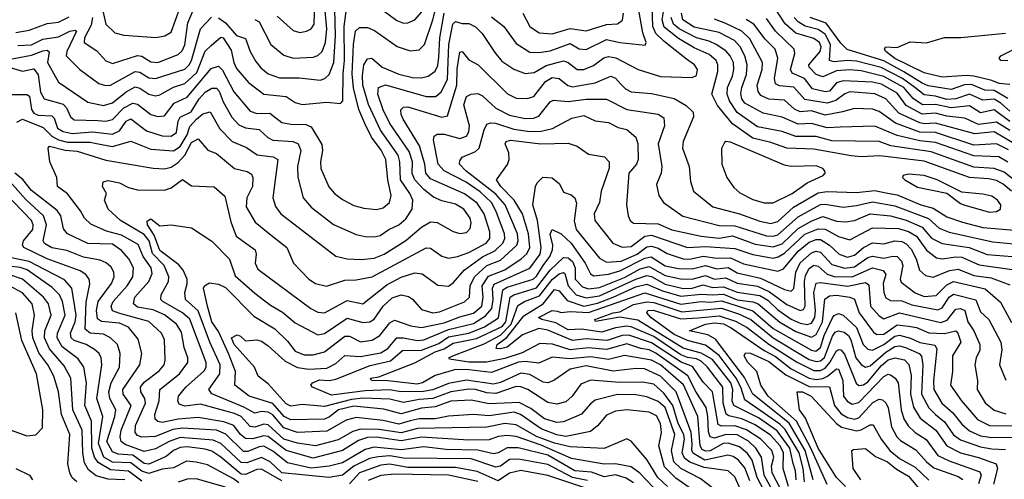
# Model space of a CAD drawing. Extents: x 1308313 to 1441400, y 959662 to 1036319.
# Tile 292 of 656: x 1351463 to 1355830, y 992897 to 994936. Entities that reach past the tile are written whole.
import ezdxf

# ---------------------------------------------------------------- set-up
doc = ezdxf.new("R2010")
doc.units = 0

msp = doc.modelspace()

# ---------------------------------------------------------------- linework, layer by layer
at = {"layer": '0CON10XD'}
for points in [[(1352605, 994951.3), (1352675, 994888.2), (1352705, 994878.9), (1352735, 994884.1), (1352755.6, 994894.4), (1352768.7, 994915), (1352774, 995065)], [(1351425, 994722.7), (1351475, 994707.7), (1351525, 994717.9), (1351545, 994691.5), (1351555, 994614.3), (1351571.3, 994585), (1351655, 994560.4), (1351669.8, 994545), (1351687.8, 994505), (1351705, 994492), (1351808.8, 994488.8), (1351845.2, 994484.8), (1351875, 994492.5), (1351925.2, 994545), (1351965, 994565.2), (1351985, 994561.2), (1352045, 994514.8), (1352075, 994506.5), (1352105, 994508.8), (1352148.3, 994565), (1352205, 994591.3), (1352311.5, 994718.5), (1352345, 994729.8), (1352362, 994712), (1352413.1, 994615), (1352485, 994529.2), (1352515, 994519.6), (1352571.6, 994521.6), (1352625, 994480), (1352665, 994471.6), (1352731.2, 994471.2), (1352755, 994459.6), (1352802.2, 994382.2), (1352806.3, 994355), (1352796.9, 994305), (1352797.8, 994275), (1352833.9, 994193.9), (1352859.1, 994165), (1352895, 994137.5), (1352945, 994111.8), (1352989.7, 994099.7), (1353045, 994093.1), (1353075, 994100.9), (1353102.9, 994125), (1353110.8, 994155), (1353095.4, 994225), (1353086.8, 994315), (1353066.5, 994356.5), (1353023.2, 994415), (1352993.7, 994475), (1352967.5, 994537.5), (1352942.9, 994632.9), (1352937.9, 994695), (1352943.9, 994825), (1352952.7, 994885), (1352969.6, 994900.4), (1353005, 994901.4), (1353037, 994887), (1353136.9, 994816.9), (1353195, 994798.1), (1353235, 994802.4), (1353257.7, 994825), (1353295.8, 994935), (1353319.7, 995035)], [(1351821.1, 995021.1), (1351845.3, 994915), (1351885, 994877.3), (1351925, 994867.4), (1352067.1, 994857.1), (1352106.5, 994863.5), (1352135, 994880), (1352173.3, 994986.7)], [(1352311.7, 994821.7), (1352355, 994858), (1352365, 994855.3), (1352400.9, 994800.9), (1352412.2, 994745), (1352425, 994719.3), (1352477.1, 994657.1), (1352545, 994605.2), (1352644.4, 994594.4), (1352685, 994568.8), (1352715, 994559.5), (1352825, 994569.7), (1352885.5, 994564.5), (1352896, 994575), (1352897, 994695), (1352903.8, 994755), (1352901.2, 994905), (1352915, 995006.2)], [(1355861.7, 994175), (1355825, 994206.6), (1355795, 994222.4), (1355760.1, 994230.1), (1355675.5, 994235), (1355475, 994308.5), (1355278.3, 994331.7), (1355195, 994327.1), (1355151.3, 994331.3), (1354985, 994361.2), (1354865, 994365.2), (1354795, 994390.6), (1354715, 994409.3), (1354625, 994473.8), (1354558, 994555), (1354533.3, 994605), (1354559.8, 994705), (1354559.5, 994735), (1354551.7, 994755), (1354521.1, 994781.1), (1354455, 994810.6), (1354385, 994851.9), (1354321.8, 994901.8), (1354312.4, 994935), (1354326.2, 995015)], [(1351426.6, 994603.4), (1351495, 994603.3), (1351506.1, 994596.1), (1351515, 994537.8), (1351525, 994521), (1351545, 994512.3), (1351605, 994509.6), (1351615, 994498.5), (1351631.1, 994455), (1351655, 994438.9), (1351695, 994430.2), (1351785, 994438.5), (1351875, 994427.4), (1351905, 994442.3), (1351935.2, 994485), (1351955, 994496.3), (1352025, 994443.1), (1352095, 994420.6), (1352135, 994419.3), (1352158.7, 994435), (1352166.3, 994485), (1352175, 994503.3), (1352223.8, 994526.2), (1352258.6, 994585), (1352285, 994614.4), (1352315, 994632), (1352335, 994631.4), (1352348.2, 994618.2), (1352365, 994571.1), (1352403.1, 994503.1), (1352435, 994469.5), (1352465, 994456), (1352525, 994448.6), (1352562.8, 994412.8), (1352585, 994401), (1352675, 994395.6), (1352698.2, 994385), (1352710.2, 994355), (1352694.3, 994285), (1352696.6, 994236.6), (1352719.7, 994145), (1352755, 994104), (1352855, 994027.8), (1352955, 993983.4), (1352995, 993973.2), (1353035, 993972.1), (1353061.4, 993978.6), (1353099.6, 994005), (1353145, 994026.2), (1353175, 994052.4), (1353203.9, 994095), (1353206, 994135), (1353192.9, 994165), (1353152.3, 994225), (1353149.3, 994305), (1353141.1, 994335), (1353063.2, 994445), (1353009.4, 994559.4), (1352984.9, 994645.1), (1352982.6, 994687.4), (1352989.2, 994735), (1353005, 994762.1), (1353025, 994764.6), (1353070.9, 994725), (1353145, 994694), (1353205, 994679.8), (1353245, 994677.2), (1353275, 994684.3), (1353305, 994707.8), (1353317.3, 994732.7), (1353321.3, 994768.7), (1353326.8, 994855), (1353345.3, 994964.7)], [(1351449.6, 994480.4), (1351475.3, 994494.7), (1351567, 994457), (1351605, 994418.2), (1351635, 994402.6), (1351675, 994392.9), (1351775, 994391.6), (1351804.1, 994385.9), (1351875, 994373.1), (1351955, 994397.3), (1352045, 994361.2), (1352145, 994354.2), (1352175, 994373), (1352205.7, 994425), (1352218.1, 994461.9), (1352247.4, 994495), (1352275, 994518.2), (1352307.3, 994527.3), (1352350.8, 994450.8), (1352405, 994395.8), (1352468.9, 994368.9), (1352515.9, 994335.9), (1352587.7, 994327.7), (1352607.2, 994315), (1352585.9, 994145), (1352596.6, 994106.6), (1352621.2, 994075), (1352865, 993886.4), (1352915, 993874.2), (1352977.8, 993872.2), (1353035, 993877.8), (1353080, 993895), (1353175, 993955.7), (1353245, 994014.8), (1353285, 994038.6), (1353315, 994036.7), (1353385, 993996.1), (1353415, 993987.7), (1353445, 993992.1), (1353461.1, 994008.9), (1353465.3, 994034.7), (1353460.8, 994055), (1353432.8, 994095), (1353395, 994117.5), (1353335, 994132), (1353298.3, 994148.3), (1353255, 994181.9), (1353215.3, 994225.3), (1353203, 994253), (1353204.6, 994305), (1353190.7, 994350.7), (1353104.2, 994475), (1353074.5, 994535), (1353051.3, 994605), (1353054.8, 994635.2), (1353085, 994645.9), (1353265, 994594.8), (1353308.6, 994595), (1353332, 994615), (1353359.6, 994670.4), (1353366.1, 994825), (1353384.1, 994915.9), (1353395, 994928), (1353425, 994918.8), (1353455, 994918.4), (1353485, 994903.5), (1353513.5, 994875), (1353569.6, 994789.6), (1353601.9, 994751.9), (1353655, 994716.8), (1353705, 994697.3), (1353745, 994701), (1353798.3, 994731.7), (1353875, 994752.9), (1353895, 994745.9), (1353935, 994714), (1353964.3, 994714.3), (1354007.2, 994732.8), (1354053.1, 994766.9), (1354075, 994772.7), (1354106.2, 994766.2), (1354205.7, 994715), (1354305, 994683), (1354445, 994678.5), (1354465, 994688.6), (1354468.5, 994715), (1354455.4, 994735), (1354420.9, 994760.9), (1354319.6, 994839.6), (1354284, 994875), (1354270.4, 994905), (1354267.6, 994995)], [(1351785.4, 994945), (1351779.4, 994910.6), (1351750.4, 994855), (1351749.3, 994835), (1351805, 994796.8), (1351845, 994753.2), (1351875, 994741.4), (1351985, 994776), (1352005, 994773.5), (1352045, 994748.7), (1352075, 994746), (1352165, 994781.5), (1352182.8, 994797.2), (1352195.5, 994824.5), (1352208, 994922), (1352235, 994983.8)], [(1352345, 994944), (1352375, 994922.3), (1352425, 994866), (1352465, 994852.8), (1352485.2, 994795), (1352509.8, 994749.8), (1352531.8, 994721.8), (1352565.5, 994695.5), (1352615, 994678.1), (1352702.7, 994677.3), (1352795, 994667.1), (1352815.5, 994675), (1352835, 994691.8), (1352856.3, 994745), (1352863.5, 994865), (1352859.9, 994979.9)], [(1352505, 994936.8), (1352525, 994925.3), (1352576.6, 994825), (1352635, 994777.8), (1352675, 994764.8), (1352765, 994768.8), (1352785, 994777.2), (1352804.1, 994795), (1352819.2, 994835), (1352825.7, 994895), (1352817.2, 994975)], [(1353045, 994998.3), (1353135, 994932.4), (1353165, 994920.6), (1353185, 994920.9), (1353215, 994935.3), (1353248.5, 994971.5)], [(1353555, 994948.8), (1353610.6, 994905), (1353665, 994830), (1353725, 994791.9), (1353765, 994790), (1353815, 994797.8), (1353905, 994830.4), (1353945, 994806.9), (1353975, 994803.9), (1354065, 994847.2), (1354125, 994833.7), (1354236.8, 994823.2), (1354240.8, 994835), (1354227.1, 994877.1), (1354207.2, 994985)], [(1353694.6, 994965), (1353725.6, 994905.6), (1353766.8, 994876.8), (1353825, 994872.1), (1353905, 994896.5), (1353975, 994885.6), (1354065, 994913.8), (1354115, 994917.5), (1354136, 994934), (1354141.4, 994965)], [(1355845, 994303.7), (1355805, 994327), (1355695, 994332.2), (1355525, 994390.8), (1355455, 994397.6), (1355355, 994422.2), (1355255, 994463.4), (1355101.9, 994458.1), (1355045, 994456.5), (1354975, 994475.1), (1354915, 994472.8), (1354845, 994502.8), (1354760.9, 994520.9), (1354679.4, 994565), (1354665.2, 994585), (1354661.8, 994608.2), (1354665.5, 994635), (1354687.2, 994692.8), (1354689.6, 994735), (1354679.6, 994775), (1354658.6, 994815), (1354632.7, 994842.7), (1354565, 994878.9), (1354455, 994902), (1354404.8, 994935), (1354397.8, 994965)], [(1355855, 994484.3), (1355785, 994536.2), (1355725, 994521.7), (1355675, 994554), (1355594.7, 994545.3), (1355525, 994559.3), (1355467.7, 994557.7), (1355425, 994586), (1355384, 994635), (1355295, 994683.8), (1355195, 994708.6), (1355145, 994713), (1355085, 994708.6), (1355025, 994682.2), (1354995, 994692.3), (1354964.8, 994725), (1354963.4, 994735), (1355013.5, 994795), (1355018, 994815), (1355011, 994835), (1354985, 994851.8), (1354905, 994875.4), (1354857.6, 994917.6), (1354814.3, 994985)], [(1351445, 994879.4), (1351505, 994889.5), (1351585, 994918.5), (1351635.5, 994925), (1351681.8, 994948.2)], [(1351455, 994820.8), (1351515, 994824), (1351565, 994849.7), (1351635, 994860.2), (1351685, 994884.8), (1351709.4, 994889.4), (1351714.4, 994885), (1351672.2, 994795), (1351669.4, 994775), (1351729.6, 994715), (1351813.1, 994653.1), (1351843.5, 994643.5), (1351865, 994645.7), (1351975, 994705.8), (1351995, 994702.2), (1352035, 994677.3), (1352065, 994674.1), (1352195, 994715.6), (1352215, 994734.8), (1352224.6, 994755), (1352264.8, 994895), (1352313.7, 994946.3)], [(1355885.4, 994215), (1355829.9, 994259.9), (1355785.5, 994275.5), (1355695, 994280.9), (1355505, 994348.9), (1355326, 994376), (1355275, 994394.8), (1355065, 994397.9), (1354995, 994417.8), (1354905, 994416.8), (1354845, 994439.5), (1354735, 994460.6), (1354645, 994524.5), (1354610.4, 994575), (1354600.4, 994605), (1354602.3, 994635), (1354624.2, 994685), (1354630, 994715), (1354628.9, 994745), (1354614.1, 994775), (1354595, 994797.6), (1354552.6, 994825), (1354520.5, 994840.5), (1354464.8, 994855), (1354387.3, 994895), (1354362.1, 994915), (1354352.7, 994945)], [(1355848.2, 994358.2), (1355795, 994385.4), (1355695, 994379.4), (1355525, 994435.5), (1355455, 994436.7), (1355346.7, 994476.7), (1355275, 994528.7), (1355245, 994539), (1355165, 994540.9), (1355112.9, 994527.1), (1355035, 994512), (1354975, 994530.6), (1354925, 994526.8), (1354899.3, 994539.3), (1354855, 994578.9), (1354785, 994582.5), (1354749.9, 994599.9), (1354737.5, 994617.5), (1354734.5, 994644.5), (1354756.6, 994715), (1354757.5, 994745), (1354700.7, 994850.7), (1354665.2, 994885), (1354595, 994919.2), (1354545, 994937.2)], [(1355900.8, 994370.8), (1355785, 994438.8), (1355699.4, 994429.4), (1355525, 994475.9), (1355475, 994473.3), (1355455, 994478.2), (1355361.6, 994521.6), (1355305, 994584.1), (1355255, 994606.4), (1355144.3, 994615), (1355122.7, 994607.3), (1355082.7, 994577.3), (1355044.9, 994564.9), (1354945, 994581.6), (1354896.8, 994636.8), (1354832.7, 994642.7), (1354815, 994650.3), (1354810.3, 994675), (1354826.1, 994765), (1354813.1, 994805), (1354769.1, 994849.1), (1354718.3, 994915), (1354685, 994936.3)], [(1355855, 994444.2), (1355795, 994480.4), (1355715, 994470.9), (1355655, 994498.9), (1355575, 994507.4), (1355525, 994521.1), (1355465, 994516.9), (1355394.2, 994554.2), (1355355, 994609), (1355285, 994649.5), (1355245, 994658.9), (1355115.6, 994664.4), (1355085, 994655.2), (1355055, 994618.3), (1355035, 994615.2), (1354979.2, 994629.2), (1354944.3, 994675), (1354888.4, 994698.4), (1354881.5, 994715), (1354900.2, 994785), (1354897.6, 994805), (1354814.7, 994884.7), (1354775, 994941)], [(1355855, 994529.9), (1355815, 994565.5), (1355785, 994583.3), (1355735, 994578.7), (1355675, 994605.1), (1355615, 994584.2), (1355575, 994581.2), (1355525, 994596.1), (1355475, 994602.7), (1355433.5, 994635), (1355379.1, 994675), (1355283.9, 994723.9), (1355175, 994751.6), (1355135, 994754.9), (1355075, 994749), (1355055, 994754.2), (1355058.8, 994825), (1355035, 994870.7), (1355005, 994891.4), (1354947, 994907), (1354915.6, 994925.6), (1354898.2, 994945)], [(1355845, 994585.9), (1355785, 994621), (1355743.5, 994623.5), (1355685, 994648.1), (1355653.1, 994646.9), (1355595, 994625.5), (1355492.5, 994642.5), (1355465, 994653.6), (1355385, 994704.6), (1355295, 994752.3), (1355133.7, 994803.7), (1355105, 994831.2), (1355040.2, 994920.2), (1354969.5, 994945)], [(1355855, 994648.1), (1355807.4, 994652.6), (1355775, 994666.1), (1355694.6, 994684.6), (1355662.3, 994687.7), (1355555, 994680.8), (1355475, 994699.3), (1355345, 994764), (1355304.6, 994795), (1355298.1, 994805), (1355303.3, 994815), (1355355, 994812.5), (1355412.6, 994837.4), (1355485, 994833.6), (1355565, 994856.9), (1355636.6, 994856.6), (1355835, 994875.3)], [(1351365, 994750.4), (1351515, 994778.3), (1351565, 994798.1), (1351585, 994800), (1351593.1, 994793.1), (1351586.1, 994745), (1351635, 994658.2), (1351765, 994569.5), (1351835, 994555.2), (1351875, 994567), (1351935, 994615.8), (1351975, 994637.5), (1351995, 994632), (1352035, 994605.6), (1352065, 994598), (1352085, 994602.3), (1352145, 994635.8), (1352195, 994652.2), (1352248.6, 994701.4), (1352284.7, 994795.3), (1352311.7, 994821.7)], [(1354297.8, 992835), (1354213.5, 992923.5), (1354175, 992952.9), (1354105, 992965.5), (1354055, 992963.7), (1353910.3, 992989.7), (1353775, 993049), (1353665, 993087.2), (1353625, 993090.7), (1353585, 993086.1), (1353545, 993071.4), (1353455, 993069.9), (1353245, 993084.5), (1353155, 993067.5), (1353045, 993083.8), (1353005, 993081.9), (1352965, 993069.3), (1352895, 993024.3), (1352765, 992990.1), (1352645, 993025.4), (1352565, 993087.4), (1352545, 993090.1), (1352495, 993076.7), (1352465, 993077.6), (1352441.5, 993095), (1352412.5, 993135), (1352368.8, 993151.2), (1352255, 993171.4), (1352165, 993164), (1352095, 993149.1), (1352075, 993153.8), (1352063.8, 993163.8), (1352061.9, 993185), (1352081.2, 993245), (1352083.8, 993295), (1352171.4, 993365), (1352208.6, 993415), (1352209, 993435), (1352191.7, 993481.7), (1352180, 993550), (1352158.3, 993585), (1352105, 993626.9), (1352055, 993648.6), (1351985, 993660.5), (1351967.1, 993675), (1351973.1, 993705), (1352036, 993775), (1352049.7, 993810.3), (1352045.9, 993835), (1352010.1, 993885), (1351988.3, 993938.3), (1351915, 993980.3), (1351847.3, 993997.3), (1351778.2, 994028.2), (1351750.3, 994055), (1351733, 994087), (1351675, 994162.5), (1351630, 994195), (1351627.1, 994235), (1351596.4, 994305), (1351589.1, 994365), (1351595.4, 994374.6), (1351665, 994356.2), (1351717.6, 994352.4), (1351845, 994312.9), (1352055, 994276.6), (1352105, 994273.4), (1352135, 994281.6), (1352165, 994302.4), (1352195.4, 994334.6), (1352225, 994390.1), (1352255, 994406.7), (1352296.5, 994356.5), (1352335, 994342), (1352416.2, 994276.2), (1352471.9, 994261.9), (1352491, 994251), (1352497.1, 994235), (1352495.6, 994195), (1352470.2, 994145), (1352467.6, 994105), (1352506.9, 994036.9), (1352570.9, 993985), (1352647.1, 993925), (1352677.3, 993855), (1352745.4, 993785), (1352775, 993765.9), (1352823.6, 993753.6), (1352905, 993779.5), (1352955, 993781.7), (1353025.5, 993795), (1353265, 993924.1), (1353285, 993922.7), (1353335, 993887.2), (1353365, 993878.4), (1353404.7, 993884.7), (1353455, 993902.2), (1353531.1, 993945), (1353547.4, 993965), (1353548.6, 993995), (1353522.4, 994075), (1353491.6, 994121.6), (1353435, 994163.3), (1353285, 994229.5), (1353263.6, 994255), (1353259.3, 994295), (1353236.3, 994376.3), (1353163, 994495), (1353154.3, 994515), (1353153.8, 994536.2), (1353165, 994547.7), (1353185, 994549.5), (1353335, 994503), (1353360.9, 994509.1), (1353401, 994645), (1353403.1, 994716.9), (1353415, 994791.9), (1353425, 994794.4), (1353455, 994757.3), (1353495.9, 994735.9), (1353626.3, 994606.3), (1353665, 994586.7), (1353713.8, 994586.2), (1353743.5, 994595), (1353795, 994661.7), (1353825, 994678.7), (1353855, 994675.2), (1353893.9, 994643.9), (1353915, 994638), (1354015, 994654.8), (1354084.7, 994684.7), (1354105, 994675.9), (1354129.6, 994649.6), (1354149.1, 994629.1), (1354175, 994615.8), (1354265, 994608.5), (1354365, 994586.1), (1354419.1, 994555), (1354449.6, 994525), (1354451.8, 994505), (1354405.9, 994395), (1354402.7, 994365), (1354431.8, 994285), (1354437.9, 994217.9), (1354451.8, 994175), (1354536.9, 994105), (1354655, 994073.8), (1354745, 994041.3), (1354795, 994031.8), (1354825, 994040.3), (1354895, 994103.7), (1355005, 994167.8), (1355045, 994173.2), (1355175, 994168.6), (1355255, 994177.8), (1355305, 994168), (1355355, 994159.4), (1355459.6, 994115), (1355515, 994100.2), (1355575, 994060.9), (1355645, 994036.8), (1355735, 994014.3), (1355875, 994002.2)], [(1355845, 994752.5), (1355814.5, 994754.5), (1355807.5, 994765), (1355815, 994775.4), (1355885, 994810)], [(1354335.6, 992865.6), (1354293.8, 992905), (1354244.9, 992984.9), (1354175, 993065.8), (1354155, 993077.1), (1354055, 993033.5), (1353905, 993040.4), (1353835, 993057.2), (1353755, 993086.2), (1353665, 993138.8), (1353615, 993144.6), (1353535, 993128.4), (1353227.1, 993122.9), (1353155, 993103.5), (1353057.7, 993117.7), (1352975, 993118.9), (1352940.4, 993109.6), (1352875, 993072.5), (1352775, 993044.9), (1352695, 993057.9), (1352635, 993075.1), (1352565, 993139.1), (1352545, 993141.9), (1352505, 993127.7), (1352485, 993130.8), (1352445.6, 993175), (1352415, 993188.8), (1352265, 993230.9), (1352195, 993221.2), (1352169.8, 993229.8), (1352163.4, 993245), (1352167.3, 993265), (1352200.2, 993305), (1352281.3, 993378.7), (1352289.8, 993395), (1352289.3, 993415), (1352216.9, 993606.9), (1352185.4, 993635.4), (1352097.8, 993685), (1352089.4, 993695), (1352089.8, 993715), (1352123, 993775), (1352124.4, 993795), (1352104.2, 993845), (1352052.1, 993897.9), (1352036.9, 993955), (1352015, 993982.2), (1351909.1, 994045), (1351854.8, 994094.8), (1351839.2, 994135), (1351848, 994165), (1351829.7, 994195), (1351833.2, 994216.8), (1351855, 994222.3), (1351905, 994211.6), (1351945, 994191.1), (1351985, 994180.3), (1352105, 994178.8), (1352135, 994189.2), (1352185, 994226.2), (1352225, 994199.1), (1352325, 994194.5), (1352373.2, 994153.2), (1352398.7, 994038.7), (1352422.9, 993975), (1352506.7, 993915), (1352511.8, 993895), (1352506.5, 993855), (1352519.1, 993829.1), (1352754.5, 993654.5), (1352785, 993638.2), (1352815, 993635.3), (1352915, 993689.8), (1352985.2, 993674.8), (1353091.1, 993758.9), (1353155, 993793.7), (1353215, 993813.3), (1353248.5, 993808.5), (1353318, 993758), (1353365, 993753.6), (1353385, 993768.2), (1353434.9, 993825.1), (1353515, 993884.4), (1353570.1, 993909.9), (1353606.2, 993945), (1353615.2, 993965), (1353612.4, 993985), (1353576.5, 994085), (1353555.1, 994125.1), (1353505, 994172.2), (1353442.7, 994215), (1353345.3, 994265), (1353319, 994295), (1353298.1, 994401.9), (1353301.7, 994418.3), (1353315, 994428.2), (1353345, 994427.6), (1353415, 994408.4), (1353445, 994418.7), (1353455, 994438.6), (1353457.9, 994465), (1353432.7, 994557.3), (1353444.6, 994595.4), (1353465, 994605.3), (1353495, 994608.1), (1353515, 994598.3), (1353575, 994543.4), (1353635, 994511.6), (1353705, 994497), (1353741, 994499), (1353765, 994507.9), (1353815, 994571.3), (1353830.9, 994579.1), (1353895, 994572.6), (1353975, 994583.1), (1354065, 994582.6), (1354155, 994536.9), (1354295, 994516.8), (1354320.3, 994500.3), (1354323.3, 994465), (1354294.8, 994385), (1354310.8, 994285), (1354307.8, 994255), (1354287.7, 994205), (1354297.5, 994155), (1354318.5, 994125), (1354403.9, 994063.9), (1354565, 994022), (1354635, 994020.7), (1354775, 993976.7), (1354805, 993975.4), (1354825, 993981.4), (1354915, 994061.2), (1355015, 994115.7), (1355035, 994118), (1355115.5, 994104.5), (1355175, 994110.7), (1355245, 994128.3), (1355345, 994109.4), (1355493.2, 994053.2), (1355541.2, 994011.2), (1355585, 993993.3), (1355779.7, 993950.3), (1355935, 993934.9)], [(1354471.8, 992831.8), (1354372.5, 992902.5), (1354322.5, 992952.5), (1354297.9, 993045), (1354309.5, 993105), (1354304.8, 993145), (1354287.8, 993177.8), (1354255, 993194.4), (1354155, 993205.7), (1354105, 993199.8), (1354065, 993181.2), (1354026.1, 993133.9), (1353995, 993108.9), (1353885, 993086.7), (1353845, 993093.9), (1353775, 993120.5), (1353683.9, 993185), (1353655.3, 993195.3), (1353545, 993179), (1353475, 993184.9), (1353365, 993177), (1353305.3, 993164.7), (1353235, 993164.7), (1353195, 993155.9), (1353145, 993141.1), (1353075, 993158.1), (1352955, 993171.6), (1352910.8, 993159.2), (1352825, 993111), (1352695, 993103.9), (1352635, 993125.4), (1352585, 993182.3), (1352565, 993194.6), (1352535, 993197.9), (1352505, 993190.8), (1352457.2, 993217.2), (1352315, 993276.7), (1352302.2, 993295), (1352350.7, 993365), (1352351.7, 993405), (1352306.3, 993505), (1352255, 993643.6), (1352197.9, 993695), (1352194.8, 993725), (1352206, 993764), (1352205.1, 993784.9), (1352188.5, 993825), (1352168.6, 993848.6), (1352085, 993911.9), (1352059.1, 993979.1), (1352028.9, 994025), (1352028.7, 994041.3), (1352045, 994052.3), (1352085, 994021.9), (1352135, 994026.2), (1352225, 994011.8), (1352315, 993952.9), (1352393.5, 993873.5), (1352418.9, 993798.9), (1352505, 993722.6), (1352575, 993669.2), (1352628.1, 993638.1), (1352685, 993591.4), (1352785, 993537.4), (1352815, 993543.1), (1352915, 993611.3), (1352985, 993592.2), (1353015.5, 993595), (1353035, 993607.4), (1353075, 993664.2), (1353115, 993701.5), (1353155, 993715.6), (1353187.5, 993707.5), (1353205.6, 993695.6), (1353245, 993649.4), (1353295, 993636), (1353325, 993640), (1353435, 993683.5), (1353457.4, 993705), (1353460.4, 993755), (1353479.8, 993795), (1353535, 993844.9), (1353595, 993869.6), (1353667.7, 993935), (1353674, 993955), (1353670.7, 993985), (1353616.3, 994115), (1353575, 994161.5), (1353441.2, 994265), (1353414.2, 994295), (1353415, 994310), (1353424.8, 994325.2), (1353485, 994350.6), (1353501.1, 994365), (1353522.6, 994447.4), (1353535, 994471.8), (1353551.7, 994478.3), (1353573.1, 994476.9), (1353655, 994450.3), (1353725, 994439.8), (1353775, 994441.4), (1353826.7, 994453.3), (1353912, 994498), (1353965, 994510), (1354015, 994487.2), (1354075, 994478.8), (1354117.5, 994457.5), (1354155, 994448.7), (1354195, 994414.4), (1354205.2, 994385.2), (1354205.8, 994315), (1354199.1, 994295), (1354164.7, 994255), (1354154.1, 994115), (1354162.1, 994065), (1354170.9, 994045), (1354185, 994032.3), (1354295, 994029.8), (1354355, 994003.6), (1354484.9, 993974.9), (1354565, 993967.1), (1354625, 993976.4), (1354725, 993939.9), (1354805, 993927.4), (1354845, 993942), (1354915, 994009.1), (1354976.3, 994043.7), (1355025, 994062), (1355085, 994042.1), (1355125, 994038.8), (1355165, 994044.1), (1355235.6, 994074.4), (1355325, 994065.1), (1355395, 994045.7), (1355465, 994014.6), (1355506.9, 993966.9), (1355555, 993942.2), (1355674.4, 993925), (1355754.6, 993894.6), (1355975, 993876.8)], [(1354543.5, 992853.5), (1354480.6, 992900.6), (1354395, 992945.4), (1354364.6, 992974.6), (1354354.1, 993025), (1354368.4, 993095), (1354325, 993216.1), (1354295, 993242.1), (1354245, 993263), (1354195, 993271), (1354115, 993272.8), (1354015, 993247.3), (1353995, 993232.4), (1353955, 993185.3), (1353875, 993152.1), (1353845, 993148.8), (1353790, 993165), (1353730.3, 993210.3), (1353678.3, 993238.3), (1353545, 993231.5), (1353465, 993248.4), (1353375, 993243.6), (1353305, 993217.8), (1353245, 993212.4), (1353155, 993188), (1353077.5, 993207.5), (1352945, 993221.5), (1352876.1, 993205), (1352836.7, 993173.3), (1352815, 993163.9), (1352665, 993160.9), (1352635.8, 993175), (1352585, 993233.2), (1352480, 993265), (1352417.2, 993315), (1352420, 993375), (1352388.3, 993455), (1352345, 993552.9), (1352315, 993594.7), (1352295.8, 993665), (1352278, 993745), (1352282.5, 993755), (1352305, 993768.6), (1352345, 993761.8), (1352375, 993747.3), (1352500.5, 993620.5), (1352594.9, 993564.9), (1352650.1, 993510.1), (1352684.8, 993464.8), (1352725, 993448.6), (1352765, 993449.6), (1352815, 993463), (1352905, 993531.5), (1352925, 993531.2), (1352975, 993507.3), (1353026.6, 993513.4), (1353060.8, 993535), (1353105, 993591.6), (1353125, 993602.5), (1353198.2, 993578.2), (1353245, 993569.7), (1353345, 993591), (1353415, 993617.6), (1353475, 993633.1), (1353511.9, 993665), (1353519, 993705), (1353514.3, 993755), (1353542.5, 993797.5), (1353614.3, 993825.7), (1353687.7, 993875), (1353712.7, 993897.3), (1353725.6, 993924.4), (1353720.2, 993985), (1353693.4, 994075), (1353655.4, 994135.4), (1353596.5, 994195), (1353577.9, 994225), (1353626.1, 994293.9), (1353634.5, 994315), (1353632.7, 994345), (1353615.6, 994385), (1353620, 994395), (1353639.2, 994400.8), (1353774.5, 994385.5), (1353895, 994387.5), (1353935, 994374.4), (1353985, 994338.5), (1354056.7, 994326.7), (1354077.8, 994305), (1354077.3, 994277.3), (1354041.9, 994175)], [(1354805, 994122.7), (1354889.6, 994165), (1354955, 994212.1), (1355027.1, 994245), (1355035.8, 994255), (1355034.3, 994265), (1355025, 994275.4), (1354995, 994286.9), (1354885, 994284.8), (1354855, 994290), (1354615, 994391.8), (1354595, 994395.6), (1354588.7, 994391.3), (1354575.5, 994364.5), (1354576.4, 994295), (1354599.5, 994235), (1354630.7, 994190.7), (1354657.3, 994167.3), (1354715, 994137.6), (1354765, 994123.8), (1354805, 994122.7)], [(1353981.6, 992891.6), (1353914.2, 992904.2), (1353805, 992962.1), (1353675, 992986.3), (1353635, 992984.6), (1353595, 992954.6), (1353575, 992950.2), (1353465, 992988), (1353165, 992991.3), (1353105, 993000.7), (1353052.8, 992997.2), (1353015, 992988.5), (1352945, 992955.7), (1352895, 992915.4), (1352835, 992905.4), (1352625, 992925.1), (1352573.8, 992973.8), (1352535, 992993.1), (1352469.8, 992969.8), (1352445, 992971.8), (1352354.8, 993055), (1352321, 993071), (1352175, 993082.8), (1352125, 993064.6), (1352065, 993031.5), (1352015, 993020.8), (1351930.8, 993050.8), (1351913.3, 993065), (1351908.3, 993085), (1351913.4, 993115), (1351956.5, 993225), (1351921.5, 993275), (1351920.5, 993295), (1351996.2, 993405), (1352003.8, 993455), (1351988.6, 993518.6), (1351945, 993571.2), (1351905, 993588.8), (1351825, 993596.8), (1351808.5, 993608.5), (1351803.6, 993645), (1351811.4, 993685), (1351870, 993765), (1351881.4, 993795), (1351880.5, 993815), (1351868.1, 993838.1), (1351846.8, 993856.8), (1351819.4, 993869.4), (1351745, 993882.9), (1351672.4, 993912.4), (1351605, 993924), (1351572.4, 993942.4), (1351567.1, 993955), (1351581.3, 994025), (1351567.9, 994065), (1351489, 994139), (1351385, 994256.5)], [(1354185, 992881.2), (1354152.4, 992902.4), (1354105, 992916.5), (1354055, 992908.6), (1353998.3, 992928.3), (1353925, 992934.3), (1353805, 993003.4), (1353674, 993036), (1353625, 993037), (1353585, 993014.1), (1353565, 993010.4), (1353495, 993026.2), (1353355, 993029.6), (1353255, 993041.6), (1353155, 993027.8), (1353035, 993040.2), (1352995, 993029.5), (1352895, 992969.3), (1352835.7, 992955), (1352755, 992946.2), (1352650.3, 992970.3), (1352585, 993022.1), (1352545, 993043.6), (1352525, 993041.3), (1352475, 993019.9), (1352455, 993020.4), (1352376.6, 993096.6), (1352335, 993115.5), (1352185, 993123.1), (1352141.7, 993118.3), (1352065, 993086.8), (1352005, 993084.2), (1351985, 993090.8), (1351974.8, 993105), (1351976.2, 993135), (1352020.8, 993235), (1352018.4, 993255), (1352000.2, 993285), (1351999.2, 993305), (1352015, 993327.7), (1352081.6, 993378.4), (1352103.7, 993405), (1352108.1, 993425), (1352104.7, 993515), (1352091.3, 993545), (1352035, 993597.2), (1351907.3, 993632.7), (1351874.7, 993644.7), (1351869.1, 993665), (1351878, 993685), (1351939.3, 993755), (1351964.8, 993795), (1351967.7, 993835), (1351946.9, 993875), (1351915, 993911.6), (1351875, 993939.8), (1351765, 993943.5), (1351674.5, 993985), (1351657.3, 994007.3), (1351644.8, 994064.8), (1351629.6, 994089.6), (1351515, 994178.4), (1351476.2, 994226.2), (1351441.6, 994255)], [(1353535, 993280.4), (1353485.1, 993295.1), (1353455, 993296.6), (1353375, 993284.9), (1353295, 993255.6), (1353235, 993251.4), (1353165, 993237.1), (1353105, 993252.3), (1352986.7, 993256.7), (1352935, 993250.6), (1352815, 993220.2), (1352715, 993229.2), (1352665, 993221.2), (1352645, 993232), (1352565, 993320.9), (1352520.8, 993355), (1352504.4, 993395), (1352414.3, 993495), (1352402.4, 993525), (1352427.2, 993537.2), (1352441.9, 993531.9), (1352465, 993511.2), (1352515, 993515.3), (1352535, 993509.3), (1352565, 993489.6), (1352640.2, 993420.2), (1352695, 993392.1), (1352745, 993384.7), (1352825, 993390.2), (1352865, 993410.6), (1352905, 993446.1), (1352975, 993441.4), (1353065, 993458.2), (1353095, 993476.9), (1353135, 993523.8), (1353165, 993524.6), (1353225, 993512), (1353255.2, 993515.2), (1353365, 993561.1), (1353475, 993588.1), (1353528.6, 993621.4), (1353557.6, 993655), (1353563.1, 993695), (1353559.8, 993745), (1353567.8, 993762.2), (1353725, 993834), (1353771.7, 993895), (1353776, 993925), (1353759.2, 994045), (1353738.2, 994115), (1353750, 994195), (1353758.5, 994211.5), (1353782.5, 994237.5), (1353825, 994234), (1353857.5, 994207.5), (1353875, 994170), (1353908.8, 994158.8), (1353924.7, 994144.7), (1353932.4, 994122.4), (1353922.8, 994042.8), (1353931.5, 994005), (1354035, 993877.5), (1354065, 993859.5), (1354130.7, 993865), (1354201, 993895), (1354245, 993928), (1354265, 993931.5), (1354295, 993922), (1354335, 993898.7), (1354405, 993874.6), (1354435, 993873.8), (1354495, 993886.8), (1354555, 993878.4), (1354615, 993878.8), (1354673.3, 993853.3), (1354825, 993819.5), (1354850, 993830), (1354915, 993908.2), (1354965, 993948.5), (1354995, 993960), (1355015, 993960.1), (1355054.7, 993934.7), (1355097.4, 993895), (1355135, 993881.8), (1355165, 993891.1), (1355205, 993925.8), (1355245, 993945.9), (1355295, 993941), (1355345, 993955.2), (1355375, 993951.8), (1355395, 993941.6), (1355417, 993917), (1355438.3, 993875), (1355454.1, 993825), (1355480.7, 993800.7), (1355515, 993793.3), (1355586.4, 993823.6), (1355625, 993828.9), (1355695, 993800.9), (1355771, 993791), (1355855, 993759.8)], [(1355765, 994082.2), (1355795, 994084.7), (1355812.9, 994095), (1355814.5, 994115), (1355799.5, 994135), (1355775, 994152.3), (1355735, 994162.2), (1355641.2, 994171.2), (1355531.9, 994225), (1355474, 994245), (1355405, 994250.3), (1355380.8, 994245), (1355378.6, 994235), (1355388.1, 994225), (1355445, 994192.7), (1355575.5, 994165.5), (1355635, 994120.8), (1355655, 994112.2), (1355765, 994082.2)], [(1352625, 992889.6), (1352535, 992942.1), (1352515, 992940.8), (1352465, 992918.6), (1352445, 992919.3), (1352355, 992995.5), (1352315, 993021.2), (1352285, 993030.1), (1352205, 993041.5), (1352175, 993038.3), (1352145.1, 993024.9), (1352112.1, 992997.9), (1352035, 992964.2), (1352015, 992967.4), (1351963.8, 993003.8), (1351898.8, 993008.8), (1351875, 993018.3), (1351849.6, 993065), (1351885.4, 993175), (1351889.4, 993205), (1351862.8, 993255), (1351858.6, 993285), (1351868.7, 993325), (1351905.2, 993395), (1351908.5, 993455), (1351896.2, 993495), (1351866.1, 993525), (1351835, 993540.5), (1351775, 993545.1), (1351752.9, 993562.9), (1351757.3, 993682.7), (1351773.3, 993763.3), (1351771.4, 993785), (1351756.7, 993805), (1351731.1, 993821.1), (1351585, 993875.4), (1351481.3, 993925), (1351475.8, 993935.8), (1351480.2, 993955), (1351520.8, 994005), (1351522.5, 994025), (1351515.8, 994045), (1351355, 994208.5)], [(1354041.9, 994175), (1354034.1, 994125), (1354011.1, 994075), (1354013.2, 994045), (1354093.7, 993943.7), (1354135, 993926), (1354175, 993929.6), (1354235, 993975.1), (1354265, 993980), (1354425, 993925.7), (1354505, 993928.9), (1354635, 993921.2), (1354715, 993893.7), (1354805, 993878.3), (1354826.8, 993883.2), (1354855, 993899.9), (1354945, 993983.9), (1355005, 994008), (1355035, 994006), (1355095, 993973.8), (1355145, 993959.6), (1355245, 994012.8), (1355360.9, 994009.1), (1355405, 993995.6), (1355440, 993975), (1355485, 993912.7), (1355529.3, 993879.3), (1355555, 993875.2), (1355615, 993883.8), (1355641.7, 993881.7), (1355718.1, 993848.1), (1355875.7, 993825.7)], [(1354700.8, 992890.8), (1354678.5, 992948.5), (1354651.5, 992981.5), (1354627.4, 992997.4), (1354604, 993004), (1354502.1, 992982.1), (1354451.5, 993011.5), (1354444.7, 993025), (1354444.9, 993054.9), (1354441.4, 993105), (1354375.1, 993285.1), (1354304.9, 993354.9), (1354233.4, 993386.6), (1354195, 993388.6), (1354095, 993376.1), (1353975, 993400.1), (1353903.9, 993386.1), (1353831.5, 993335), (1353805, 993324.8), (1353785, 993327.4), (1353725, 993361.6), (1353685, 993368.4), (1353595, 993326.9), (1353565, 993319.5), (1353445, 993336.7), (1353365, 993322.2), (1353295.7, 993294.3), (1353253.9, 993286.1), (1353155, 993284.4), (1353103.2, 993293.2), (1352995, 993290), (1352845, 993270.3), (1352762.1, 993305), (1352754.5, 993315), (1352761.5, 993325), (1352792.3, 993337.7), (1352835, 993335.6), (1352865, 993341.8), (1353017.7, 993402.3), (1353108.1, 993421.9), (1353161.3, 993468.7), (1353245, 993470.4), (1353321.1, 993498.9), (1353365, 993529), (1353455, 993544.4), (1353525, 993573.8), (1353586.2, 993613.8), (1353605, 993737.8), (1353625, 993749), (1353740.5, 993785), (1353755, 993798.2), (1353784.2, 993845.8), (1353813.9, 993885), (1353826, 993915), (1353827.7, 993935), (1353815.9, 993984.1), (1353825, 994004.3), (1353865, 993985.3), (1353909.1, 993945), (1353971.2, 993855), (1353995, 993808.2), (1354008.7, 993798.7), (1354075, 993806.3), (1354125, 993820.9), (1354235, 993877.7), (1354264, 993884), (1354325, 993844.1), (1354385, 993831.3), (1354445, 993830.1), (1354505, 993845.3), (1354555, 993829.8), (1354605, 993837), (1354645, 993812.5), (1354748.5, 993788.5), (1354855, 993739.3), (1354885, 993732.1), (1354896.3, 993743.7), (1354905.1, 993815), (1354925, 993856.9), (1354975, 993901.5), (1354995, 993908.1), (1355015, 993903.9)], [(1352435, 992880.9), (1352411.3, 992898.7), (1352295, 992961.2), (1352245, 992973.4), (1352202.9, 992977.1), (1352145, 992947.9), (1352095, 992942.1), (1352035, 992922.5), (1352005, 992932.6), (1351955, 992970.7), (1351875, 992973.4), (1351836.1, 992995), (1351812.3, 993055), (1351831.8, 993175), (1351804.9, 993255), (1351827.1, 993405), (1351824.3, 993435), (1351815.2, 993455.2), (1351795, 993473.3), (1351756.9, 993495), (1351705, 993513.3), (1351691.3, 993525), (1351688, 993545), (1351709.4, 993595), (1351713.8, 993625), (1351694.6, 993744.6), (1351661.6, 993781.6), (1351575, 993826.2), (1351505, 993862.7), (1351412.2, 993882.2)], [(1354791, 992795), (1354733.3, 992905), (1354712.1, 992982.1), (1354691.5, 993011.5), (1354655, 993041), (1354605, 993056.5), (1354583.2, 993055), (1354525, 993022.8), (1354505, 993021.1), (1354489.6, 993029.6), (1354481.1, 993045), (1354471.2, 993175), (1354406.3, 993316.3), (1354305.2, 993405), (1354265, 993424.7), (1354145, 993446.2), (1354075, 993427.9), (1353995, 993439.9), (1353905, 993431.1), (1353825, 993438.7), (1353765, 993412.3), (1353705, 993419.6), (1353675, 993416.3), (1353555, 993370.9), (1353455, 993383.2), (1353395, 993384.1), (1353365.6, 993375.6), (1353305, 993357.4), (1353250, 993325), (1353225, 993319.2), (1353095, 993334.4), (1353022.5, 993335), (1353019.2, 993345), (1353055, 993352), (1353215, 993413.8), (1353305, 993461.7), (1353345, 993475.3), (1353385, 993501.1), (1353488.2, 993521.8), (1353602.9, 993575), (1353619.7, 993595), (1353637.6, 993705), (1353653.8, 993715), (1353755, 993746), (1353815, 993824.9), (1353875, 993881.3), (1353895, 993879.9), (1353915, 993863.5), (1353926.3, 993835), (1353926.1, 993785), (1353958.9, 993751.1), (1353985, 993742.4), (1354035, 993748), (1354145, 993791.9), (1354215, 993830.9), (1354255, 993840.2), (1354325, 993800.9), (1354393.8, 993786.2), (1354445, 993784.7), (1354505, 993800.8), (1354545, 993785.3), (1354595, 993790.3), (1354645, 993767.1), (1354735, 993752.9), (1354788.5, 993728.5), (1354865, 993672.8), (1354925, 993646), (1354939.6, 993650.4), (1354947.1, 993665), (1354943.9, 993775), (1354948.4, 993801.6), (1354965, 993832.3), (1354985, 993847), (1355005, 993842.2), (1355045, 993806.2), (1355075, 993796.7), (1355155, 993795.3), (1355245, 993834.6), (1355293.1, 993823.1), (1355304.2, 993805.8), (1355292.3, 993765), (1355295, 993726), (1355305, 993702.5), (1355325, 993690.2), (1355375, 993687.8), (1355420.1, 993670.1), (1355535, 993648.8), (1355555, 993658.1), (1355585.8, 993704.2), (1355605, 993717.9), (1355703.1, 993693.1), (1355725, 993639.6), (1355761.6, 993605), (1355814.8, 993504.8), (1355818.6, 993471.4), (1355808.4, 993405), (1355836.2, 993336.2)], [(1355015, 993903.9), (1355065, 993849), (1355123.3, 993833.3), (1355165, 993839.7), (1355225, 993880), (1355245, 993886.8), (1355295, 993878.3), (1355335, 993887.2), (1355355, 993884.8), (1355374, 993865), (1355380.6, 993845), (1355368.1, 993785), (1355371.9, 993771.9), (1355435, 993723.8), (1355475, 993707.9), (1355527.6, 993712.4), (1355575, 993759.2), (1355605, 993774), (1355745, 993741.2), (1355813.3, 993683.3), (1355862.1, 993592.1)], [(1352005, 992889.3), (1351945, 992932.4), (1351865, 992938.4), (1351810.9, 992970.9), (1351795.1, 992995), (1351782.6, 993035), (1351781.1, 993155), (1351751, 993225), (1351759.5, 993325), (1351747.7, 993395), (1351721.9, 993431.9), (1351650.4, 993485), (1351628.9, 993525), (1351630.1, 993545), (1351664.9, 993625), (1351652.4, 993685), (1351638.8, 993715), (1351607.4, 993747.4), (1351495.5, 993825.5), (1351465, 993836), (1351365, 993848.8)], [(1351928.7, 992895), (1351855, 992897.8), (1351802.6, 992912.6), (1351768.3, 992938.3), (1351750.1, 992970.1), (1351742.8, 993012.8), (1351739.7, 993115), (1351698.7, 993205), (1351689, 993345), (1351660, 993400), (1351594.3, 993475), (1351573, 993525), (1351574.3, 993555), (1351602, 993625), (1351591.1, 993675), (1351568.4, 993705), (1351475, 993785.2), (1351414.9, 993805.1)], [(1354835.3, 992785), (1354764.6, 992915), (1354753.2, 992995), (1354728.2, 993035), (1354695, 993066.5), (1354645, 993093.7), (1354595, 993095.8), (1354545, 993078.9), (1354525.4, 993085.4), (1354517.3, 993107.3), (1354515.6, 993175.6), (1354507.7, 993215), (1354463, 993283), (1354426.4, 993356.4), (1354285, 993457), (1354255, 993470.5), (1354217.6, 993477.6), (1354155, 993497.1), (1354065, 993473), (1353985, 993479.6), (1353905, 993471), (1353826.7, 993496.7), (1353770.5, 993499.5), (1353691.9, 993458.1), (1353615, 993433.4), (1353533.8, 993416.2), (1353455, 993416.8), (1353369.7, 993429.7), (1353365.8, 993435), (1353384.2, 993445), (1353522.9, 993497.1), (1353595, 993535.8), (1353642, 993585), (1353672.6, 993667.4), (1353701.1, 993685), (1353768.9, 993711.1), (1353825, 993783), (1353855, 993809), (1353874.4, 993814.4), (1353880.4, 993810.4), (1353895.2, 993755.2), (1353931, 993715), (1353975, 993701.3), (1354035, 993711.3), (1354195, 993785.3), (1354245, 993801.4), (1354265, 993796.3), (1354325, 993762.8), (1354405, 993743.8), (1354445, 993744.2), (1354495, 993759), (1354535, 993747.3), (1354585, 993750.9), (1354645, 993726.4), (1354745, 993712.7), (1354781, 993691), (1354825, 993648.5), (1354885, 993607.7), (1354925, 993589.2), (1354955, 993583.8), (1354975, 993590), (1354989.7, 993615), (1354992.9, 993645), (1354984.7, 993725.3), (1354995, 993766.2), (1355015, 993769.4), (1355135, 993752.9), (1355215, 993770.2), (1355229.6, 993759.6)], [(1351716.3, 992886.3), (1351695, 992903.5), (1351684.4, 992925), (1351676.9, 992965), (1351684.4, 993095), (1351647.8, 993185), (1351634.9, 993284.9), (1351613.9, 993353.9), (1351586.8, 993405), (1351548.1, 993458.1), (1351521.4, 993525), (1351517.6, 993555), (1351527.9, 993625), (1351517.5, 993675), (1351475, 993723.4), (1351415, 993757)], [(1354878.9, 992775), (1354800.9, 992925), (1354798, 992955), (1354807.6, 992995), (1354798.9, 993025), (1354749.4, 993075), (1354686.5, 993116.5), (1354635, 993134.7), (1354575, 993133), (1354560.6, 993140.6), (1354535.1, 993285), (1354495, 993328.5), (1354447.6, 993397.6), (1354396.4, 993416.4), (1354265, 993502.9), (1354165, 993536.5), (1354135, 993535.5), (1354067.8, 993512.2), (1353975, 993519.9), (1353915, 993511.9), (1353805, 993558.5), (1353765, 993565.4), (1353692.4, 993537.6), (1353625, 993482.7), (1353596, 993475), (1353576.7, 993476.7), (1353581.2, 993495), (1353623.9, 993526.1), (1353698.3, 993621.7), (1353785, 993675.4), (1353835, 993739), (1353855, 993732.3), (1353890.4, 993690.4), (1353965, 993665.4), (1354025, 993678.4), (1354095.5, 993704.5), (1354195, 993751.2), (1354245, 993762.6), (1354313.4, 993733.4), (1354395, 993708.6), (1354485, 993718.8), (1354535, 993714.5), (1354585, 993718.4), (1354645, 993693.3), (1354714, 993684), (1354738.5, 993675), (1354834, 993594), (1354905, 993553.2), (1354975, 993527.3), (1354995, 993539), (1355023.1, 993595), (1355034.4, 993695.6), (1355055, 993710.5), (1355085, 993713.4), (1355145.4, 993705.4), (1355166, 993696), (1355185.5, 993635), (1355250, 993550), (1355265, 993538.7), (1355295, 993541.1), (1355355, 993582.7), (1355405, 993576.8), (1355440, 993570), (1355495, 993546.4), (1355565, 993543.4), (1355615, 993555.8), (1355624.2, 993545), (1355637.3, 993505), (1355600.5, 993445), (1355600.2, 993375), (1355590.6, 993315), (1355640, 993245), (1355711.7, 993161.7), (1355765, 993135.5), (1355875, 993133.5)], [(1355229.6, 993759.6), (1355236.7, 993665), (1355275, 993621.6), (1355295, 993609.4), (1355365, 993634.6), (1355548.1, 993591.9), (1355577.2, 993602.8), (1355615, 993650.9), (1355635, 993655.2), (1355655, 993645.3), (1355668.2, 993595), (1355694.4, 993555), (1355721.5, 993495), (1355720.7, 993469.3), (1355704.7, 993435), (1355698.8, 993405), (1355711.6, 993335), (1355709.2, 993295), (1355745, 993236.7), (1355785, 993204.2), (1355837.1, 993187.1)], [(1354872.7, 992865), (1354849.4, 992945), (1354850, 993015), (1354835.3, 993045), (1354792.6, 993092.6), (1354725, 993138.6), (1354665.6, 993165.6), (1354607.9, 993177.9), (1354595.7, 993185.7), (1354582.5, 993235), (1354582, 993305), (1354513.4, 993395), (1354485, 993421.4), (1354465, 993431.8), (1354425, 993436.8), (1354395, 993449.1), (1354275, 993529.6), (1354175, 993572.5), (1354155, 993575.8), (1354105, 993568.2), (1354045, 993549.4), (1353955, 993562.7), (1353895, 993560.1), (1353840.8, 993590.8), (1353779.2, 993605), (1353763.3, 993615), (1353825, 993645.6), (1353847.1, 993642.9), (1353865, 993636.2), (1353905, 993640.7), (1353985, 993637.2), (1354235, 993723.8), (1354395, 993674.2), (1354485, 993686.1), (1354525, 993682.1), (1354575, 993688.4), (1354714.6, 993644.6), (1354805, 993566.5), (1354975, 993469.3), (1354994.1, 993465.9), (1355015, 993481), (1355031.5, 993535), (1355067.2, 993612.8), (1355075, 993624.2), (1355095, 993631.9), (1355115, 993625.3), (1355175, 993569.6), (1355204.4, 993494.4), (1355225, 993474.3), (1355245, 993470.2), (1355295, 993495.3), (1355345, 993531.4), (1355365, 993536.8), (1355413.5, 993523.5), (1355455, 993504.1), (1355521.5, 993491.5), (1355530.2, 993475), (1355516, 993334), (1355517.4, 993295), (1355552.7, 993235), (1355601.6, 993191.6), (1355641, 993141), (1355675, 993112.6), (1355725, 993090.1), (1355775, 993081.9), (1355864.4, 993084.4)], [(1354907.3, 992895), (1354904.5, 992935), (1354893.1, 992966.9), (1354879.2, 993035), (1354822.1, 993112.1), (1354739.3, 993169.3), (1354629.8, 993225), (1354622.7, 993245), (1354626.3, 993295), (1354616.3, 993325), (1354535, 993427.9), (1354485.9, 993455.9), (1354405, 993478.8), (1354205, 993602.9), (1354125, 993615.9), (1354016.2, 993596.2), (1354014.4, 993605), (1354094.5, 993635), (1354125, 993640), (1354185, 993672.7), (1354245, 993684.8), (1354275, 993680.4), (1354399.5, 993639.5), (1354575, 993655.3), (1354650.5, 993630.5), (1354705, 993605.8), (1354805, 993524.3), (1354965, 993428.7), (1354995, 993418.9), (1355015, 993422.6), (1355032.5, 993437.5), (1355067.7, 993532.3), (1355080.3, 993549.7), (1355095, 993556.2), (1355119.4, 993549.4), (1355138.2, 993535), (1355149.6, 993515), (1355171.8, 993435), (1355195, 993406.5), (1355215, 993394.8), (1355235, 993399.8), (1355305, 993460.8), (1355345, 993485.4), (1355365, 993489.1), (1355391.7, 993481.7), (1355452.7, 993455), (1355463.4, 993443.4), (1355468.6, 993405), (1355463, 993275), (1355494.5, 993214.5), (1355524.9, 993184.9), (1355565, 993151.6), (1355605, 993094), (1355635, 993071.8), (1355725, 993040.4), (1355775, 993031.4), (1355835, 993029.5)], [(1354944.4, 992885), (1354938.5, 992945), (1354920.7, 993015), (1354858.1, 993118.1), (1354835, 993141.5), (1354679.7, 993249.7), (1354661.7, 993305), (1354640.8, 993345), (1354565.6, 993445.6), (1354505, 993492.1), (1354425, 993512.6), (1354365, 993538.5), (1354262.2, 993615), (1354244.7, 993635), (1354249.1, 993645), (1354272.7, 993647.3), (1354395, 993608.1), (1354472.9, 993612.9), (1354565, 993622.3), (1354638.2, 993598.2), (1354689.7, 993569.7), (1354785.9, 993495.9), (1354907.8, 993417.8), (1354985, 993379.5), (1355015, 993380), (1355035, 993390.5), (1355056.2, 993415), (1355085, 993466.3), (1355095, 993473.3), (1355105, 993471.2), (1355121.3, 993451.3), (1355172.9, 993322.9), (1355185, 993313.3), (1355205, 993315.9), (1355225, 993328.6), (1355285, 993401.3), (1355315, 993426.2), (1355345.4, 993435.4), (1355386.6, 993426.6), (1355405.9, 993405.9), (1355417.5, 993357.5), (1355413.4, 993275), (1355427, 993217), (1355457.5, 993167.5), (1355526.3, 993115), (1355575.1, 993045.1), (1355635, 993014.1), (1355715, 992994.1), (1355794.1, 992965), (1355800.4, 992945), (1355781.6, 992875)], [(1351328.3, 993148.3), (1351495, 993089.2), (1351535, 993094), (1351564.3, 993125), (1351565.8, 993205), (1351537.8, 993365), (1351472.5, 993512.5), (1351445.6, 993635)], [(1354982.3, 992895), (1354946.9, 993025), (1354875.7, 993145.7), (1354714.9, 993274.9), (1354678.1, 993348.1), (1354549.2, 993519.2), (1354515, 993537.4), (1354433.3, 993555), (1354504.7, 993585), (1354545, 993590.5), (1354585, 993586.1), (1354619.2, 993569.2), (1354765, 993468.3), (1354815, 993441.3), (1354885, 993386.2), (1354965, 993345.3), (1354995, 993339), (1355025, 993344.7), (1355045.8, 993354.2), (1355085, 993386.8), (1355095, 993384.7), (1355114.4, 993335), (1355117.4, 993265), (1355133, 993243), (1355155, 993230), (1355185, 993237.8), (1355295, 993352.5), (1355315, 993362.9), (1355325, 993360), (1355346.1, 993345), (1355359.6, 993325), (1355372.4, 993205), (1355384.9, 993164.9), (1355403.7, 993133.7), (1355434.7, 993105), (1355483.3, 993073.3), (1355535, 993003.1), (1355585, 992978.9), (1355720.7, 992930.7), (1355727.9, 992915), (1355715, 992876.5)], [(1355043.9, 992873.9), (1354971.5, 993035), (1354908, 993155), (1354782.1, 993265), (1354749.6, 993315), (1354731.7, 993375), (1354692.9, 993415), (1354676.4, 993445), (1354682.7, 993457.3), (1354704.3, 993455.7), (1354785, 993419.9), (1354860.4, 993360.4), (1354965, 993308.9), (1355055, 993307.3), (1355076.8, 993225), (1355106.9, 993186.9), (1355135, 993170.5), (1355165, 993163.9), (1355185, 993170), (1355247.1, 993237.1), (1355275, 993252.5), (1355289.1, 993249.1), (1355305, 993235.4), (1355314.5, 993214.5), (1355329.9, 993129.9), (1355354, 993085), (1355369.3, 993069.3), (1355437.5, 993027.5), (1355484.4, 992975), (1355517.9, 992947.9), (1355625, 992909.7), (1355645.7, 992895.7)], [(1354671.1, 992825), (1354635, 992908.5), (1354605, 992933.8), (1354498.9, 992948.9), (1354435, 992972.4), (1354411, 992991), (1354400.9, 993015), (1354410.8, 993075), (1354408.5, 993095), (1354383.7, 993145), (1354360.1, 993225), (1354319.7, 993279.7), (1354275, 993318.5), (1354225, 993327.7), (1354125, 993327), (1353995, 993336.1), (1353951, 993319), (1353913.1, 993265), (1353885, 993241), (1353845, 993229.6), (1353805, 993238.3), (1353716.6, 993295), (1353685, 993307.5), (1353665, 993308), (1353575, 993277.6), (1353535, 993280.4)], [(1355125, 992864.8), (1355085.1, 992905.1), (1355005, 993034.5), (1354947.8, 993167.8), (1354921.4, 993205), (1354910.9, 993285), (1354935, 993285.6), (1354973.3, 993265), (1355085.1, 993145.1), (1355108, 993128), (1355175, 993112.3), (1355195, 993116.1), (1355235, 993139.1), (1355248.5, 993138.5), (1355284.5, 993075), (1355322.7, 993025), (1355365, 992989.7), (1355435, 992951.3), (1355495, 992893)], [(1355193.4, 992895), (1355159.2, 992945), (1355154.3, 993025), (1355161.1, 993028.9), (1355214, 993034), (1355258.1, 992998.1), (1355311.6, 992975), (1355351.6, 992941.6), (1355405, 992910.9), (1355477, 992825)], [(1353982.9, 992855), (1353805, 992913.2), (1353685, 992935.9), (1353635, 992923.6), (1353585, 992890), (1353492.2, 992932.2), (1353395, 992949.8), (1353185, 992948.6), (1353105, 992964.3), (1353065, 992960), (1352970, 992925), (1352925, 992877.4)], [(1351445, 992944.7), (1351506.7, 992915), (1351520, 992895)], [(1353495, 992887.9), (1353364.6, 992914.6), (1353125, 992920.2), (1353065, 992914.4), (1353008.9, 992891.1)], [(1352375, 992862.4), (1352245, 992899.3), (1352205, 992897.1), (1352165, 992884.6)]]:
    msp.add_lwpolyline(points, dxfattribs=at)

doc.saveas('drawing.dxf')
